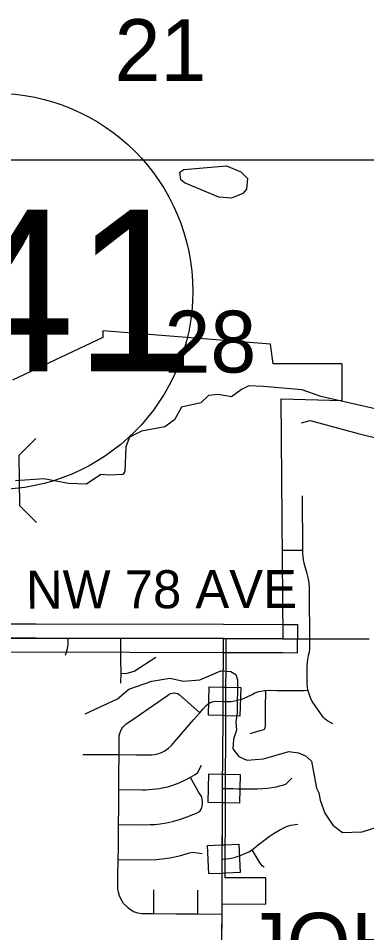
# Model space of a CAD drawing. Extents: x -1403959 to 81668, y -1400582 to 11018.
# Drawn here: x 6421.6 to 6492.6, y 8955.7 to 9141.7 of the extents above; entities that cross this region are included whole.
import ezdxf

# ---------------------------------------------------------------- set-up
doc = ezdxf.new("R2010")
doc.units = 0
for name, color, linetype in [('tdCiCityDivCarto', 7, 'Continuous'), ('tdCiCoBndryTxt', 7, 'Continuous'), ('tdCiRRCL', 7, 'Continuous'), ('tdCiRROwnerTxt', 7, 'Continuous'), ('tdCiSectLine', 7, 'Continuous'), ('tdCiSectNmbr', 7, 'Continuous'), ('tdCiSectTwpRng', 7, 'Continuous'), ('tdCoCityStreetMajor', 7, 'Continuous'), ('tdCoSectLinePart', 7, 'Continuous'), ('tdCoSectNmbr', 7, 'Continuous'), ('tdCoShieldCoRteHrd', 7, 'Continuous'), ('tdCoSurfAsphalt', 7, 'Continuous'), ('tdCoSurfBitum', 7, 'Continuous'), ('tdCoSurfEarth', 7, 'Continuous')]:
    doc.layers.add(name, color=color, linetype=linetype)

msp = doc.modelspace()

# ---------------------------------------------------------------- linework, layer by layer
at = {"layer": 'tdCiCityDivCarto'}
msp.add_lwpolyline([(6463.11, 8961.52), (6463.13, 8967.13), (6463.15, 8970.64), (6463.18, 8980.41), (6463.21, 8985.01), (6463.3, 8999.18), (6463.31, 9002.72), (6463.36, 9015.51)], dxfattribs=at)
at = {"layer": 'tdCiCoBndryTxt'}
for points in [[(6415.63, 9015.58), (6416.86, 9015.58), (6418.02, 9015.58), (6420.12, 9015.59), (6421.69, 9015.59), (6425.25, 9015.6), (6431.75, 9015.58), (6463.36, 9015.51)], [(6463.36, 9015.51), (6463.96, 9015.51)], [(6463.96, 9015.51), (6475.42, 9015.47)], [(6475.42, 9015.47), (6475.53, 9015.47)]]:
    msp.add_lwpolyline(points, dxfattribs=at)
at = {"layer": 'tdCiRRCL'}
for points in [[(6463.08, 8953.48), (6463.11, 8961.52), (6471.99, 8961.5), (6472, 8966.84), (6463.74, 8966.81), (6463.96, 9015.51), (6475.53, 9015.53), (6475.16, 9064.28), (6487.53, 9063.94), (6487.53, 9071.38), (6473.49, 9071.41), (6472.93, 9075.35), (6438.79, 9078.08), (6438.79, 9076.76), (6420.43, 9068.07)], [(6463.08, 8953.48), (6463.11, 8961.52), (6463.13, 8966.82), (6463.18, 8980.41), (6463.21, 8985.02), (6463.3, 8999.18), (6463.31, 9002.65), (6463.31, 9003.02), (6463.36, 9015.51), (6425.25, 9015.6), (6416.86, 9015.58)]]:
    msp.add_lwpolyline(points, dxfattribs=at)
at = {"layer": 'tdCiRROwnerTxt'}
for points in [[(6463.31, 9002.72), (6463.9, 9002.7)], [(6463.21, 8985.01), (6463.82, 8985)], [(6463.15, 8970.64), (6463.76, 8970.67)]]:
    msp.add_lwpolyline(points, dxfattribs=at)
at = {"layer": 'tdCiSectLine'}
for points in [[(6478.42, 9012.56), (6475.52, 9012.57), (6463.35, 9012.61), (6425.25, 9012.7), (6415.63, 9012.68), (6412.73, 9012.67), (6412.72, 9018.48), (6415.62, 9018.48), (6425.24, 9018.5), (6425.25, 9018.5), (6425.26, 9018.5), (6463.36, 9018.41), (6463.36, 9018.41), (6475.54, 9018.38), (6478.44, 9018.37), (6478.42, 9012.56)], [(6466.71, 8999.71), (6463.81, 8999.8), (6463.22, 8999.82), (6460.32, 8999.91), (6460.5, 9005.71), (6463.4, 9005.62), (6463.99, 9005.6), (6466.89, 9005.51), (6466.71, 8999.71)], [(6466.67, 8982.04), (6463.77, 8982.1), (6463.15, 8982.11), (6460.25, 8982.17), (6460.37, 8987.97), (6463.27, 8987.91), (6463.88, 8987.9), (6466.79, 8987.84), (6466.67, 8982.04)], [(6460.38, 8967.61), (6460.11, 8973.4), (6463.01, 8973.54), (6463.62, 8973.57), (6466.52, 8973.7), (6466.79, 8967.91), (6463.89, 8967.77), (6463.28, 8967.74), (6460.38, 8967.61)]]:
    msp.add_lwpolyline(points, dxfattribs=at)
at = {"layer": 'tdCiSectNmbr'}
for points in [[(6475.53, 9015.47), (6475.53, 9015.47), (6480.9, 9015.46)], [(6480.9, 9015.46), (6480.95, 9015.46), (6487.61, 9015.44), (6493.03, 9015.42)], [(6472.84, 8924.1), (6470.84, 8929.33), (6468.81, 8934.63), (6464.86, 8944.94), (6464.34, 8946.36), (6463.82, 8948.09), (6463.44, 8949.76), (6463.23, 8951.22), (6463.08, 8953.48), (6463.1, 8959.46), (6463.11, 8961.52)]]:
    msp.add_lwpolyline(points, dxfattribs=at)
at = {"layer": 'tdCiSectTwpRng'}
for points in [[(6479.26, 9059.37), (6481.05, 9059.85), (6490.82, 9057.23), (6496.05, 9055.9), (6499.66, 9054.2), (6500.54, 9053.87), (6501.32, 9053.61), (6502.15, 9053.44), (6503.28, 9053.35), (6504.54, 9053.3), (6511.66, 9053.31)], [(6480.95, 9015.54), (6480.91, 9024.41), (6480.88, 9025.89), (6480.83, 9026.65), (6480.76, 9027.22), (6480.61, 9027.91), (6480.41, 9028.7), (6480.14, 9029.61), (6479.94, 9030.34), (6479.79, 9030.85), (6479.67, 9031.49), (6479.6, 9032.19), (6479.56, 9032.81), (6479.56, 9033.51), (6479.48, 9044.5)], [(6475.46, 9033.48), (6479.56, 9033.51)], [(6431.2, 9012.13), (6431.44, 9012.72), (6431.65, 9013.5), (6431.74, 9014.39), (6431.75, 9015.58)], [(6442.49, 9006.4), (6442.52, 9008.43), (6442.47, 9011.25), (6442.47, 9015.56)], [(6485.63, 8998.17), (6484.62, 8998.68), (6484.07, 8999.07), (6483.71, 8999.48), (6482.11, 9001.72), (6481.53, 9002.65), (6481.21, 9003.24), (6480.99, 9003.82), (6480.8, 9004.43), (6480.6, 9005.02), (6480.52, 9005.65), (6480.45, 9006.36), (6480.41, 9006.99), (6480.41, 9008.04), (6480.42, 9009.76), (6480.47, 9010.65), (6480.57, 9011.27), (6480.72, 9012.03), (6480.88, 9012.78), (6480.95, 9013.27), (6480.95, 9014.16), (6480.95, 9015.46), (6480.95, 9015.54)], [(6442.52, 9008.43), (6443.6, 9008.42), (6445.19, 9008.86), (6449.64, 9011.71)], [(6442.11, 8991.89), (6442.17, 8995.74), (6442.26, 8996.21), (6442.45, 8996.81), (6442.73, 8997.26), (6442.97, 8997.55), (6443.22, 8997.83), (6443.58, 8998.13), (6444.91, 8999.04), (6448.03, 9001.23), (6451.98, 9003.95), (6452.33, 9004.16), (6452.69, 9004.34), (6453.01, 9004.42), (6453.34, 9004.43), (6453.7, 9004.4), (6454.07, 9004.3), (6454.45, 9004.07), (6458.49, 9000.46)], [(6463.9, 9002.7), (6464.36, 9002.69), (6464.96, 9002.73), (6465.6, 9002.82), (6466.24, 9002.96), (6467.3, 9003.26), (6468.24, 9003.64), (6469.22, 9004.13), (6469.78, 9004.43), (6470.17, 9004.62), (6470.57, 9004.76), (6471.07, 9004.83), (6471.7, 9004.92), (6471.98, 9004.91), (6472.92, 9004.97), (6474.27, 9004.94), (6477.45, 9004.92), (6479.83, 9004.96), (6480.6, 9005.02)], [(6468.83, 8996.21), (6470.86, 8996.77), (6471.43, 8996.91), (6471.73, 8997.08), (6471.84, 8997.22), (6471.87, 8997.39), (6471.92, 8997.66), (6471.95, 9001.36), (6471.98, 9004.91)], [(6434.75, 8991.9), (6438.99, 8991.9), (6442.11, 8991.89), (6445.66, 8991.85), (6447.07, 8991.85), (6447.97, 8991.85), (6448.79, 8991.85), (6449.36, 8991.91), (6450.03, 8992.03), (6450.79, 8992.3), (6451.45, 8992.65), (6452.19, 8993.22), (6452.79, 8993.77), (6453.45, 8994.53), (6457.31, 8998.98), (6458.54, 9000.42), (6459.25, 9001.19), (6459.82, 9001.8), (6460.24, 9002.2), (6460.64, 9002.44), (6461.09, 9002.61), (6461.76, 9002.75), (6463.31, 9002.72)], [(6458.49, 9000.46), (6458.54, 9000.42)], [(6485.67, 8998.15), (6485.63, 8998.17)], [(6468.8, 8996.2), (6468.83, 8996.21)], [(6441.92, 8970.55), (6441.99, 8972.96), (6442.01, 8976.73), (6442.01, 8977.67), (6442.04, 8981.08), (6442.1, 8984.8), (6442.1, 8987.71), (6442.11, 8991.89)], [(6442.1, 8984.8), (6446.85, 8984.75), (6447.62, 8984.76), (6448.26, 8984.79), (6448.9, 8984.84), (6449.65, 8984.91), (6450.38, 8985.02), (6451.22, 8985.17), (6452.02, 8985.36), (6453.06, 8985.7), (6454.37, 8986.17), (6455.52, 8986.72), (6456.65, 8987.31), (6457.65, 8987.85), (6458.09, 8988.21), (6458.9, 8989.74)], [(6442.03, 8977.67), (6447.13, 8977.64), (6448.45, 8977.65), (6449.38, 8977.71), (6450.46, 8977.8), (6451.37, 8977.93), (6452.13, 8978.09), (6453.26, 8978.35), (6454.44, 8978.69), (6455.81, 8979.15), (6457.34, 8979.77), (6457.9, 8980), (6458.39, 8980.26), (6458.64, 8980.48), (6458.83, 8980.78), (6458.98, 8981.13), (6459.06, 8981.45), (6459.09, 8981.75), (6459.09, 8982.35), (6459.05, 8982.84), (6458.97, 8983.14), (6458.81, 8983.48), (6458.39, 8984.2), (6456.7, 8987.24)], [(6463.82, 8985), (6464.64, 8985.01), (6465.27, 8985.01), (6466.3, 8984.96), (6468.74, 8984.96), (6470.27, 8984.94), (6471.39, 8984.97), (6472.36, 8985.05), (6474.14, 8985.36), (6474.84, 8985.52), (6475.68, 8985.77), (6476.17, 8985.98), (6477.3, 8987.09)], [(6463.76, 8970.67), (6463.85, 8970.67), (6464.69, 8970.78), (6465.82, 8971.04), (6467.34, 8971.55), (6468.54, 8972.13), (6469.21, 8972.52), (6470.55, 8973.58), (6471.59, 8974.45), (6472.66, 8975.26), (6473.72, 8975.94), (6475.01, 8976.67), (6476.2, 8977.25), (6477.08, 8977.55), (6478.55, 8977.76)], [(6441.92, 8970.55), (6448.03, 8970.52), (6449.71, 8970.55), (6450.88, 8970.66), (6452.48, 8970.87), (6454.44, 8971.32), (6456.48, 8971.88), (6457.06, 8972.04), (6459.03, 8971.79)], [(6471.66, 8969.01), (6471.24, 8969.28), (6470.87, 8969.79), (6469.21, 8972.52)], [(6443.98, 8960.72), (6443.04, 8961.62), (6442.5, 8962.56), (6442.22, 8963.15), (6441.99, 8963.9), (6441.88, 8964.48), (6441.86, 8967), (6441.92, 8970.55)], [(6449.21, 8959.59), (6449.2, 8964.38)], [(6458.15, 8959.52), (6458.13, 8964.29)], [(6443.98, 8960.72), (6445.09, 8960.01), (6445.88, 8959.71), (6446.8, 8959.59), (6447.74, 8959.54), (6449.21, 8959.59), (6453.68, 8959.5), (6458.15, 8959.52), (6463.1, 8959.46)]]:
    msp.add_lwpolyline(points, dxfattribs=at)
at = {"layer": 'tdCoCityStreetMajor'}
msp.add_lwpolyline([(6416.75, 9112.9), (6511.65, 9112.87)], dxfattribs=at)
at = {"layer": 'tdCoSurfAsphalt'}
msp.add_circle((6416.81, 9086.11), 40.33, dxfattribs=at)
at = {"layer": 'tdCoSurfBitum'}
for points in [[(6462.45, 9105.27), (6455.43, 9108.2), (6454.67, 9108.81), (6454.53, 9110.34), (6455.29, 9110.94), (6464, 9111.68), (6466.89, 9110.44), (6468.26, 9109.06), (6468.1, 9106.93), (6467.34, 9106.01), (6465.04, 9105.11), (6462.45, 9105.27)], [(6498.18, 9061.32), (6483.23, 9064.73), (6479.41, 9066.12), (6471.47, 9066.76), (6468.57, 9066.93), (6467.04, 9066.17), (6465.05, 9064.65), (6462.31, 9065.12), (6460.32, 9064.97), (6458.79, 9063.45), (6454.81, 9062.55), (6453.43, 9059.96), (6451.44, 9058.59), (6446.7, 9057.7), (6444.26, 9056.48), (6443.49, 9054.5), (6443.32, 9049.46), (6442.86, 9048.86), (6440.26, 9048.71), (6438.43, 9048.87), (6435.52, 9046.9), (6431.85, 9047.06), (6426.82, 9048), (6421.01, 9047.56)], [(6435.2, 9000.18), (6441.78, 9003.21), (6444.08, 9005.19), (6448.82, 9006.85), (6452.48, 9007.45), (6455.23, 9006.83), (6458.59, 9007.12), (6462.87, 9008.93), (6464.86, 9008.77), (6465.92, 9008.16), (6466.22, 9007.09), (6466.2, 9000.37), (6465.89, 8998.54), (6466.04, 8996.86), (6465.42, 8995.03), (6465.26, 8993.05), (6466.48, 8991.52), (6468.15, 8990.75), (6471.51, 8991.04), (6476.71, 8992.55), (6478.69, 8992.23), (6480.07, 8991.62), (6481.29, 8990.54), (6482.33, 8985.04), (6482.79, 8984.13), (6483.09, 8982.6), (6484, 8980), (6485.67, 8977.55), (6487.65, 8976.02), (6491.62, 8976.16), (6500.18, 8978.87)]]:
    msp.add_lwpolyline(points, dxfattribs=at)
at = {"layer": 'tdCoSurfEarth'}
for p, q in [((6421.74, 9052.73), (6425.17, 9056.2)), ((6421.74, 9052.73), (6421.81, 9042.56)), ((6421.81, 9042.56), (6425.29, 9039.14))]:
    msp.add_line(p, q, dxfattribs=at)

# ---------------------------------------------------------------- texts
at = {"layer": 'tdCoSectLinePart'}
for s, rotation, p in [('21', 359.9896, (6441.21, 9128.91)), ('28', 359.9898, (6451.36, 9069.61))]:
    msp.add_text(s, height=12.575, rotation=rotation, dxfattribs=at).set_placement(p)
at = {"layer": 'tdCoSectNmbr'}
msp.add_text('NW 78 AVE', height=7.738, rotation=0.1326, dxfattribs=at).set_placement((6423.17, 9021.59))
at = {"layer": 'tdCoShieldCoRteHrd'}
msp.add_text('JOHNSTON', height=12.575, dxfattribs=at).set_placement((6467.82, 8947.13))
at = {"layer": 'tdCoSurfAsphalt'}
msp.add_text('141', height=32.887, dxfattribs=at).set_placement((6384.14, 9069.88))

doc.saveas('drawing.dxf')
